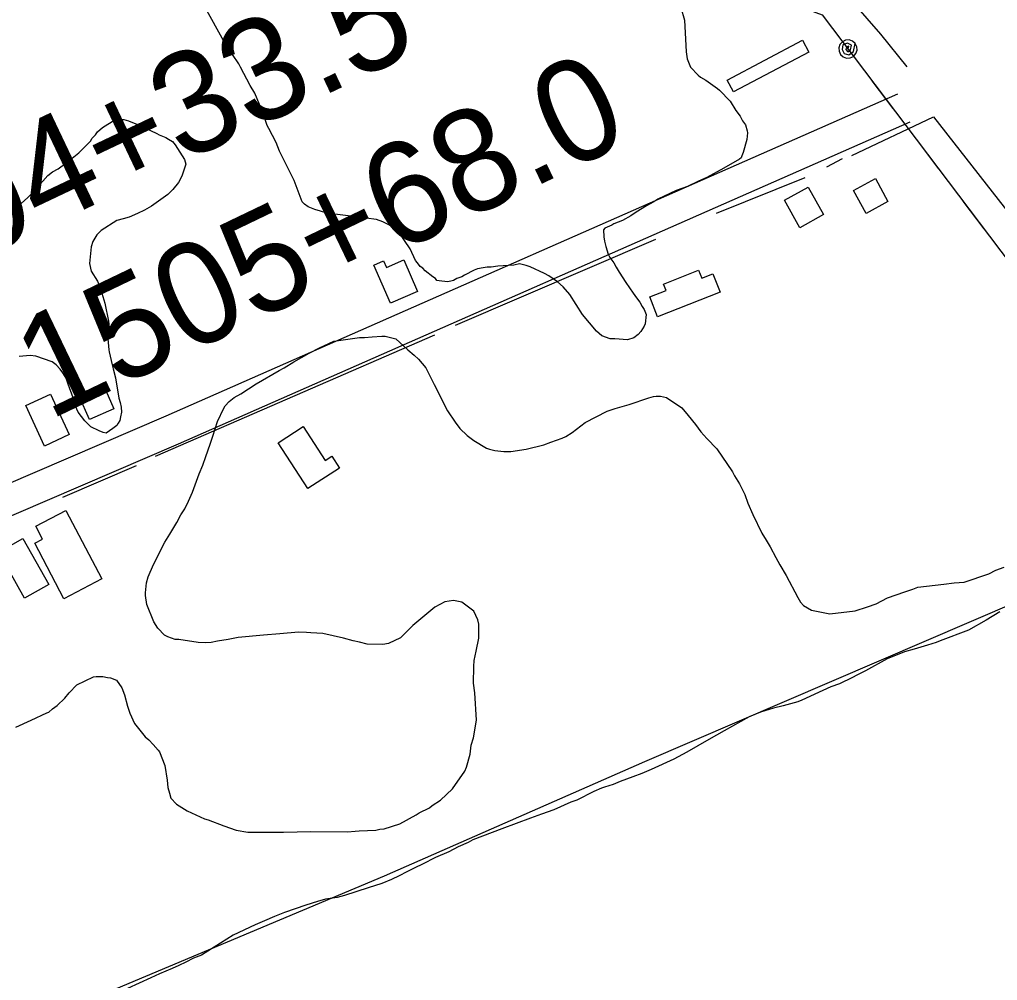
# Model space of a CAD drawing. Extents: x 3187622 to 3225504, y 800805 to 826213.
# Drawn here: x 3202342 to 3203301, y 809739 to 810681 of the extents above; entities that cross this region are included whole.
import ezdxf

# ---------------------------------------------------------------- set-up
doc = ezdxf.new("R2010")
doc.units = 0
for name, color, linetype in [('V-BLDG-OTLN', 7, 'Continuous'), ('V-ROAD-CNTR', 7, 'Continuous'), ('V-SITE-VEGE', 7, 'Continuous'), ('V-SURV-IDEN', 7, 'Continuous'), ('V-TOPO-SHOR', 7, 'Continuous'), ('V-UTIL-LINE', 7, 'Continuous')]:
    doc.layers.add(name, color=color, linetype=linetype)

msp = doc.modelspace()

# ---------------------------------------------------------------- linework, layer by layer
at = {"layer": 'V-BLDG-OTLN'}
for points in [[(3203041.82, 810610.41), (3203035.65, 810622.04), (3203109.49, 810661.2), (3203115.66, 810649.57)], [(3203171.82, 810491.34), (3203159.6, 810513.8), (3203180.96, 810525.43), (3203193.19, 810502.96)], [(3203106.77, 810477.34), (3203091.76, 810504.3), (3203114.98, 810517.22), (3203129.98, 810490.26)], [(3202705.59, 810403.21), (3202689.23, 810440.54), (3202698.79, 810444.73), (3202701.55, 810438.44), (3202718.56, 810445.89), (3202732.16, 810414.86)], [(3202967.44, 810390), (3202959.74, 810409.57), (3202975.68, 810415.85), (3202973.21, 810422.12), (3203007.63, 810435.68), (3203010.72, 810427.85), (3203021.52, 810432.1), (3203028.61, 810414.1)], [(3202410.68, 810289.12), (3202400.42, 810312.13), (3202424.28, 810322.78), (3202434.54, 810299.76)], [(3202366.3, 810263.26), (3202347.99, 810302.84), (3202372.43, 810314.15), (3202390.74, 810274.57)], [(3202624.67, 810221.5), (3202595.45, 810266.45), (3202620.01, 810282.41), (3202641.67, 810249.09), (3202648.16, 810253.31), (3202655.72, 810241.68)], [(3202385.53, 810113.6), (3202356.98, 810168.01), (3202364.45, 810171.93), (3202357.81, 810184.59), (3202387.4, 810200.11), (3202422.59, 810133.04)], [(3202346.87, 810114.05), (3202321.3, 810159.26), (3202345.1, 810172.72), (3202370.67, 810127.51)]]:
    msp.add_lwpolyline(points, close=True, dxfattribs=at)
at = {"layer": 'V-ROAD-CNTR'}
for points in [[(3201451.37, 809832.37), (3201544.82, 809886.45), (3201587.88, 809904.72), (3201656.45, 809936.17), (3202485.84, 810292.86), (3203203.09, 810608.62)], [(3201466.39, 809806.4), (3201558.25, 809859.56), (3201599.99, 809877.28), (3201668.63, 809908.75), (3202497.81, 810265.35), (3203215.18, 810581.17)]]:
    msp.add_lwpolyline(points, dxfattribs=at)
at = {"layer": 'V-SITE-VEGE'}
for points in [[(3202990.36, 810693.14), (3202993.83, 810680.82), (3202995.45, 810649.61), (3202996.29, 810643.02), (3202999.77, 810634.65), (3203007.21, 810626.71), (3203009.4, 810624.94), (3203014.66, 810621.84), (3203026.05, 810613.88), (3203028.23, 810612.11), (3203038.73, 810601.52), (3203043.97, 810592.27), (3203048.33, 810586.54), (3203050.51, 810582.13), (3203053.57, 810578.17), (3203055.3, 810572.44), (3203055.73, 810570.24), (3203054.82, 810563.66), (3203051.25, 810550.93), (3203049.92, 810547.86), (3203049.47, 810545.66), (3203047.71, 810544.35), (3203032.29, 810535.63), (3203015.55, 810526.48), (3203007.62, 810523), (3202996.61, 810517.77), (3202985.61, 810513.87), (3202967.55, 810505.16), (3202963.59, 810502.54), (3202956.54, 810498.62), (3202946.41, 810492.51), (3202941.12, 810489.02), (3202933.18, 810484.22), (3202924.38, 810481.19), (3202922.62, 810479.87), (3202915.58, 810476.83), (3202914.25, 810475.08), (3202914.66, 810468.48), (3202915.52, 810464.08), (3202916.81, 810458.81), (3202918.98, 810451.32), (3202920.72, 810448.24), (3202924.65, 810442.95), (3202926.83, 810438.55), (3202929.88, 810433.7), (3202936.43, 810423.56), (3202943.41, 810412.98), (3202946.91, 810408.57), (3202949.97, 810404.17), (3202952.15, 810400.2), (3202954.33, 810397.12), (3202956.07, 810392.27), (3202955.14, 810383.05), (3202954.26, 810380.86), (3202951.16, 810375.59), (3202948.51, 810372.53), (3202944.1, 810369.48), (3202937.94, 810367.31), (3202925.64, 810368.24), (3202920.8, 810368.26), (3202912.91, 810371.37), (3202907.65, 810375.79), (3202893.66, 810392.11), (3202881.45, 810411.94), (3202874.89, 810419.44), (3202869.2, 810424.3), (3202860.88, 810430.05), (3202856.49, 810432.27), (3202842.46, 810438.92), (3202838.51, 810440.26), (3202831.92, 810442.05), (3202826.64, 810440.75), (3202810.82, 810439.5), (3202804.23, 810438.65), (3202800.27, 810438.67), (3202796.31, 810437.81), (3202791.03, 810436.95), (3202787.51, 810435.65), (3202778.26, 810430.86), (3202775.62, 810429.11), (3202770.77, 810427.38), (3202767.25, 810425.63), (3202764.61, 810424.77), (3202761.53, 810424.34), (3202753.19, 810425.26), (3202750.99, 810425.71), (3202749.68, 810427.47)], [(3202749.68, 810427.47), (3202747.05, 810429.24), (3202739.61, 810434.98), (3202737.42, 810437.63), (3202734.8, 810439.4), (3202732.17, 810442.93), (3202729.99, 810445.14), (3202724.77, 810456.58), (3202712.98, 810473.77), (3202704.65, 810479.96), (3202698.08, 810483.07), (3202691.93, 810485.29), (3202661.63, 810489.38), (3202643.19, 810491.66), (3202637.04, 810493.45), (3202631.33, 810495.23), (3202624.75, 810497.9), (3202621.25, 810500.55), (3202619.06, 810502.76), (3202611.25, 810523.45), (3202596.87, 810552.51), (3202593.4, 810560.88), (3202586.42, 810574.53), (3202584.68, 810577.62), (3202581.21, 810588.62), (3202572.52, 810609.31), (3202568.16, 810616.8), (3202558.57, 810634.86), (3202556.83, 810637.94), (3202550.71, 810647.2), (3202540.68, 810663.07), (3202525.42, 810690.38)], [(3202339.11, 810496.53), (3202343.52, 810500.91), (3202350.14, 810507.03), (3202355, 810511.84), (3202369.57, 810528.48), (3202374.42, 810531.97), (3202379.71, 810535.02), (3202388.53, 810541.58), (3202400, 810550.76), (3202409.26, 810559.94), (3202411.47, 810562.13), (3202413.24, 810565.2), (3202416.33, 810568.26), (3202418.54, 810571.33), (3202423.4, 810575.7), (3202435.29, 810583.11), (3202437.93, 810583.54), (3202444.08, 810583.52), (3202448.91, 810582.18), (3202457.69, 810578.62), (3202463.39, 810575.96), (3202476.54, 810569.75), (3202478.73, 810568.42), (3202485.31, 810565.75), (3202487.94, 810563.98), (3202491.89, 810561.77), (3202494.51, 810558.68), (3202503.68, 810544.14), (3202504.97, 810539.74), (3202504.08, 810536.67), (3202500.96, 810527.89), (3202497.86, 810521.76), (3202492.12, 810514.75), (3202487.26, 810509.94), (3202471.39, 810498.58), (3202464.34, 810494.66), (3202457.74, 810491.17), (3202449.37, 810487.69), (3202443.65, 810485.96), (3202437.49, 810484.23), (3202422.07, 810474.63), (3202417.65, 810470.26), (3202413.67, 810463.68), (3202412.33, 810458.41), (3202411.87, 810455.34), (3202410.5, 810442.16), (3202412.22, 810434.69), (3202418.33, 810424.99), (3202420.07, 810420.59), (3202422.67, 810413.11), (3202425.71, 810403.43), (3202429.14, 810385.83), (3202429.57, 810383.19), (3202429.11, 810377.92), (3202429.08, 810372.65), (3202428.62, 810368.25), (3202429.46, 810357.71), (3202429.89, 810355.51), (3202432.9, 810342.75), (3202433.77, 810338.79), (3202435.93, 810329.99), (3202439.35, 810310.2), (3202440.65, 810305.8), (3202441.51, 810301.4), (3202441.93, 810296.57), (3202441.03, 810291.74), (3202440.13, 810288.23), (3202438.8, 810285.6), (3202437.47, 810283.41), (3202433.51, 810280.35), (3202426.9, 810275.98), (3202423.82, 810276.43), (3202419.87, 810278.21), (3202411.98, 810282.2), (3202405.85, 810287.94), (3202399.3, 810296.32), (3202398, 810299.4), (3202396.26, 810304.24), (3202394.53, 810310.4), (3202389.75, 810324.05), (3202387.58, 810329.77), (3202384.53, 810335.06), (3202381.91, 810338.58), (3202377.98, 810342.99), (3202374.03, 810345.65), (3202357.8, 810351.44), (3202352.53, 810351.9), (3202341.54, 810351.07)], [(3202792.15, 810074.83), (3202792.21, 810088.45), (3202791.35, 810092.85), (3202787.43, 810101.21), (3202775.61, 810110.06), (3202767.27, 810111.85), (3202758.91, 810110.57), (3202749.22, 810105.34), (3202743.04, 810100.53), (3202727.6, 810087.42), (3202715.25, 810075.17), (3202703.79, 810069.51), (3202698.08, 810068.65), (3202682.7, 810069.16), (3202675.24, 810070.95), (3202669.09, 810072.3), (3202659.44, 810074.98), (3202639.24, 810079.46), (3202627.38, 810079.95), (3202623.43, 810080.41), (3202615.52, 810080.89), (3202597.05, 810079.21), (3202581.23, 810077.96), (3202556.17, 810075.44), (3202546.49, 810073.72), (3202535.94, 810072.01), (3202529.78, 810070.72), (3202524.5, 810070.3), (3202517.04, 810070.78), (3202498.16, 810073.5), (3202494.64, 810073.52), (3202487.18, 810076.19), (3202484.11, 810077.96), (3202477.55, 810084.58), (3202473.62, 810090.75), (3202466.67, 810107.92), (3202465.39, 810116.71), (3202465.4, 810119.35), (3202466.32, 810129.01), (3202468.1, 810135.16), (3202473.43, 810146.99), (3202484.52, 810168.92), (3202489.39, 810176.81), (3202496.03, 810188.2), (3202500.02, 810195.66), (3202504, 810201.79), (3202507.55, 810209.25), (3202511.54, 810218.02), (3202518.21, 810236), (3202521.77, 810244.34), (3202524.44, 810253.11), (3202528.89, 810264.96), (3202531.56, 810272.86), (3202536.02, 810287.34), (3202542.23, 810300.49), (3202543.56, 810302.69), (3202547.53, 810307.06), (3202552.38, 810311), (3202558.99, 810314.48), (3202573.97, 810324.08), (3202596.45, 810337.17), (3202601.29, 810339.78), (3202610.99, 810345.89), (3202625.97, 810354.18), (3202636.09, 810359.4), (3202650.19, 810365.93), (3202675.25, 810369.78), (3202680.08, 810369.75), (3202687.56, 810370.16), (3202697.23, 810370.99), (3202700.31, 810370.98), (3202710.84, 810368.3), (3202722.66, 810357.7), (3202728.79, 810352.4), (3202733.16, 810348.42), (3202740.16, 810340.05), (3202748.43, 810323.75), (3202761.5, 810297.76), (3202768.92, 810286.74), (3202773.73, 810280.57), (3202780.73, 810273.51), (3202787.3, 810268.64), (3202799.57, 810261.12), (3202802.64, 810260.22), (3202807.91, 810258.88), (3202816.69, 810257.96), (3202823.72, 810257.93), (3202838.68, 810260.06), (3202855.83, 810264.38), (3202862.88, 810266.99), (3202873.88, 810270.89), (3202877.4, 810272.64), (3202883.57, 810276.56), (3202896.36, 810286.17), (3202917.94, 810297.51), (3202925.86, 810300.11), (3202939.5, 810304), (3202958.87, 810310.51), (3202963.27, 810311.8), (3202965.91, 810312.23), (3202970.3, 810312.21)], [(3202970.3, 810312.21), (3202976.01, 810310.87), (3202991.35, 810300.69), (3202997.46, 810293.19), (3203004.46, 810284.38), (3203009.7, 810277.32), (3203015.82, 810270.7), (3203025.44, 810260.55), (3203040.72, 810238.07), (3203042.9, 810234.1), (3203047.7, 810226.18), (3203052.93, 810215.6)], [(3203052.93, 810215.6), (3203055.96, 810207.24), (3203060.75, 810196.24), (3203069.46, 810177.74), (3203073.82, 810171.13), (3203077.75, 810164.52), (3203083.41, 810153.95), (3203087.34, 810146.9), (3203093.44, 810136.32), (3203104.77, 810114.74), (3203107.39, 810110.33), (3203110.45, 810106.81), (3203118.34, 810102.38), (3203136.34, 810098.78), (3203160.96, 810101.75), (3203173.29, 810105.65), (3203181.65, 810108.69), (3203192.66, 810114.35), (3203209.82, 810120.43), (3203217.75, 810123.03), (3203222.59, 810124.76), (3203248.09, 810127.73), (3203258.2, 810129), (3203267.87, 810129.83), (3203292.08, 810138.08), (3203299.13, 810141.56), (3203307.05, 810144.6)], [(3203302.9, 810100.68), (3203289.68, 810092.39), (3203272.06, 810082.8), (3203244.33, 810072.37), (3203240.37, 810070.63), (3203232, 810068.03), (3203218.8, 810064.14), (3203209.56, 810061.54), (3203192.39, 810054.59), (3203171.25, 810042.82), (3203162.88, 810038.46), (3203158.47, 810036.28), (3203145.7, 810030.19), (3203137.34, 810027.15), (3203129.42, 810023.67), (3203108.72, 810014.09), (3203104.75, 810012.35), (3203090.68, 810008.46), (3203081, 810006.3), (3203068.24, 810002.41), (3203057.23, 809997.62), (3203032.56, 809984.11), (3203017.58, 809975.39), (3202995.99, 809963.18), (3202983.22, 809956.2), (3202961.2, 809946.19), (3202951.96, 809942.28), (3202943.15, 809938.8), (3202930.83, 809934.46), (3202923.78, 809931.42), (3202915.42, 809928.82), (3202912.34, 809927.96), (3202904.86, 809924.47), (3202888.12, 809916.2), (3202882.4, 809914.03), (3202865.67, 809906.63), (3202853.78, 809902.29), (3202842.78, 809898.38), (3202814.61, 809887.96), (3202786.43, 809877.1), (3202781.59, 809874.49), (3202771.9, 809870.14), (3202762.65, 809865.34), (3202749.88, 809859.69), (3202737.11, 809853.15), (3202729.62, 809849.67), (3202721.7, 809845.75), (3202714.21, 809841.83), (3202706.72, 809838.34), (3202697.04, 809834.43), (3202683.83, 809830.1)], [(3202338.25, 809987.64), (3202353.23, 809994.61), (3202368.64, 810001.57), (3202370.84, 810002.44), (3202374.37, 810005.5), (3202378.78, 810008.99), (3202386.28, 810015.99), (3202390.7, 810021.24), (3202398.2, 810029.12), (3202414.5, 810036.96), (3202417.14, 810037.39), (3202423.73, 810037.36), (3202428.12, 810036.46), (3202431.19, 810036), (3202436.89, 810033.78), (3202442.13, 810026.29), (3202444.74, 810019.24), (3202447.77, 810008.24), (3202449.93, 810001.2), (3202454.72, 809991.08), (3202465.21, 809978.29), (3202468.71, 809975.2), (3202473.09, 809970.78), (3202477.9, 809965.05), (3202479.21, 809963.28), (3202484.42, 809950.08), (3202486.56, 809935.56), (3202487.4, 809928.53), (3202489.13, 809922.81), (3202490.43, 809917.97), (3202495.68, 809912.23), (3202506.19, 809905.6), (3202523.3, 809897.61), (3202526.81, 809896.71), (3202542.17, 809890.93), (3202554.45, 809886.48), (3202565.87, 809884.68), (3202600.58, 809884.52), (3202627.39, 809885.28), (3202663.43, 809885.12), (3202670.9, 809885.53), (3202674.85, 809885.95), (3202691.12, 809886.75), (3202695.08, 809887.61), (3202699.47, 809888.03), (3202714.88, 809892.8), (3202730.73, 809901.52), (3202733.82, 809903.7), (3202743.95, 809908.49), (3202746.59, 809910.68), (3202754.53, 809915.91), (3202766.44, 809927.29), (3202778.38, 809944.37), (3202780.16, 809948.32), (3202783.73, 809961.05), (3202784.65, 809969.83), (3202786.88, 809977.29), (3202790.03, 809994.42), (3202788.39, 810021.23), (3202787.12, 810030.91), (3202787.19, 810047.16), (3202787.66, 810052.87), (3202789.46, 810062.09), (3202792.15, 810074.83)], [(3202683.83, 809830.1), (3202660.51, 809822.73), (3202653.47, 809820.57), (3202642.04, 809818.86), (3202634.12, 809816.7), (3202622.68, 809813.23), (3202601.55, 809805.86), (3202591.86, 809801.94), (3202582.18, 809797.59), (3202572.93, 809793.68), (3202551.35, 809783.67), (3202520.5, 809764.03), (3202512.58, 809760.99), (3202505.09, 809757.07), (3202498.05, 809754.02), (3202491.44, 809750.98), (3202479.12, 809745.76), (3202470.75, 809741.84), (3202447.85, 809731.4)]]:
    msp.add_lwpolyline(points, dxfattribs=at)
at = {"layer": 'V-TOPO-SHOR'}
for p, q in [((3203133.39, 810537.06), (3203148.81, 810545.08)), ((3203025.05, 810491.56), (3203112.03, 810526.69)), ((3202769.24, 810381.78), (3202965.75, 810465.97)), ((3202475.26, 810253.23), (3202749.07, 810372.4)), ((3202384.31, 810212.98), (3202456.47, 810244.04))]:
    msp.add_line(p, q, dxfattribs=at)
for points in [[(3201422.11, 811790.63), (3201689.97, 811482.73), (3201924.13, 811231.05), (3201946.77, 811209.83), (3202076.16, 811125.09), (3202102.54, 811110.58), (3202270.43, 811054.02), (3202404.65, 811008.5), (3202779.38, 810876.1), (3203057.94, 810770.87), (3203099.93, 810746.11), (3203148.05, 810710.84), (3203186.07, 810667.18), (3203211.65, 810635.06)], [(3203157.7, 810548), (3203237.79, 810586.13), (3203378.67, 810405.95)], [(3202100.21, 809589.91), (3202699.78, 809842.02), (3202954.82, 809953.96), (3203321.54, 810111.6)]]:
    msp.add_lwpolyline(points, dxfattribs=at)
at = {"layer": 'V-UTIL-LINE'}
for points in [[(3199923.05, 813594.49), (3200640.01, 812717.79), (3202006.06, 811098.72), (3203128.65, 810686.06), (3203334.13, 810414.07), (3203687.08, 810134.04), (3205008.03, 808523.12), (3206196.96, 808326.53), (3208534.47, 807926.94), (3209217.68, 808075.2), (3210991.35, 807487.65), (3211714.81, 807276.32), (3211555.07, 806654.47), (3211454.57, 806207.44)], [(3203154, 810652.51), (3203154.9, 810655.24), (3203152.67, 810654.57), (3203151.88, 810651.95), (3203153.89, 810649.82), (3203156.69, 810651.74), (3203157.45, 810656.36), (3203153.7, 810658.39), (3203149.18, 810656.59), (3203148.32, 810652.09), (3203150.18, 810648.03), (3203154.87, 810646.91), (3203159.45, 810649.97), (3203161.18, 810657.94), (3203158.56, 810660.27), (3203155.24, 810661.43), (3203151.73, 810661.22), (3203148.57, 810659.69), (3203146.24, 810657.07), (3203145.08, 810653.75), (3203145.29, 810650.25), (3203146.82, 810647.09), (3203149.44, 810644.75), (3203152.76, 810643.6), (3203156.26, 810643.8), (3203159.42, 810645.33), (3203161.76, 810647.95), (3203162.91, 810651.27), (3203162.71, 810654.78), (3203161.18, 810657.94)], [(3203177.5, 810621.4), (3203197.99, 810594.27)], [(3203222.1, 810562.36), (3203242.6, 810535.23)], [(3203266.71, 810503.31), (3203287.21, 810476.19)]]:
    msp.add_lwpolyline(points, dxfattribs=at)

# ---------------------------------------------------------------- texts
at = {"layer": 'V-SURV-IDEN'}
for s, rotation, p in [('1504+33.5', 25.39112, (3202161.86, 810379.44)), ('1505+68.0', 25.664, (3202370.39, 810287.95))]:
    msp.add_text(s, height=100, rotation=rotation, dxfattribs=at).set_placement(p)

doc.saveas('drawing.dxf')
